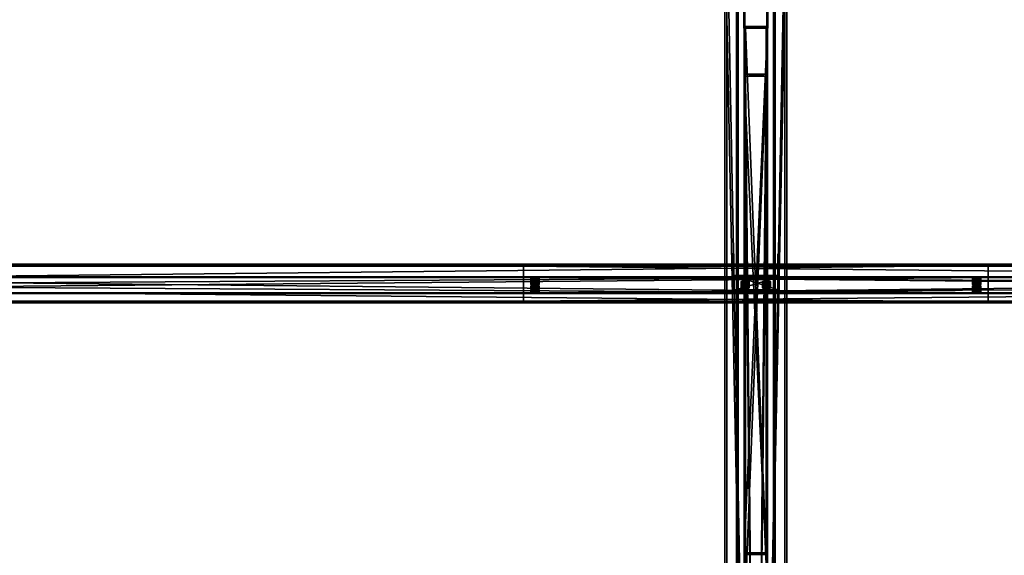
# Model space of a CAD drawing. Header units: millimetres. Extents: x -333 to 67333, y -930 to 39730.
# Tile 348 of 656: x 14800 to 17341, y 6239 to 7622. Entities that reach past the tile are written whole.
import ezdxf

# ---------------------------------------------------------------- set-up
doc = ezdxf.new("R2010")
doc.units = ezdxf.units.MM
for name, color, linetype in [('13', 7, 'Continuous'), ('5', 7, 'Continuous'), ('6', 7, 'Continuous'), ('7', 7, 'Continuous'), ('8', 7, 'Continuous'), ('95', 7, 'Continuous')]:
    doc.layers.add(name, color=color, linetype=linetype)

msp = doc.modelspace()

# ---------------------------------------------------------------- meshes
at = {"layer": '13', "color": 30}
mesh = msp.add_polyface(dxfattribs=at)
corners = [(17300, 6987.1, 4917.4), (17300, 6914.8, 4902), (10500, 6914.8, 4902), (10500, 6987.1, 4917.4), (17300, 6955.9, 4708.4), (10500, 6955.9, 4708.4), (17300, 6895.3, 4695.5), (10500, 6895.3, 4695.5), (17300, 6892.6, 4708.2), (10500, 6892.6, 4708.2), (17300, 6890.6, 4707.8), (10500, 6890.6, 4707.8), (17300, 6893.7, 4693.1), (10500, 6893.7, 4693.1), (17300, 6958.3, 4706.8), (10500, 6958.3, 4706.8), (17300, 6917.1, 4900.5), (10500, 6917.1, 4900.5), (17300, 6985.6, 4915), (10500, 6985.6, 4915), (17300, 6988.3, 4902.3), (10500, 6988.3, 4902.3), (17300, 6990.3, 4902.7), (10500, 6990.3, 4902.7)]
mesh.append_faces([[corners[k] for k in face] for face in [(0, 2, 3, 3), (1, 5, 2, 2), (4, 7, 5, 5), (6, 9, 7, 7), (8, 11, 9, 9), (10, 13, 11, 11), (12, 15, 13, 13), (14, 17, 15, 15), (16, 19, 17, 17), (18, 21, 19, 19), (20, 23, 21, 21), (22, 3, 23, 23), (8, 12, 10, 10), (11, 7, 9, 9)]], dxfattribs={"vtx0": -1, "color": 30})
mesh.append_faces([[corners[k] for k in face] for face in [(12, 6, 14, 14), (14, 1, 16, 16), (16, 0, 18, 18), (3, 19, 23, 23), (19, 2, 17, 17), (17, 2, 15, 15), (15, 5, 13, 13), (13, 7, 11, 11)]], dxfattribs={"vtx0": -1, "vtx1": -1, "color": 30})
mesh.append_faces([[corners[k] for k in face] for face in [(12, 8, 6, 6), (14, 6, 4, 4), (14, 4, 1, 1), (16, 1, 0, 0), (18, 0, 22, 22), (19, 3, 2, 2), (15, 2, 5, 5), (13, 5, 7, 7)]], dxfattribs={"vtx0": -1, "vtx2": -1, "vtx3": -1, "color": 30})
mesh.append_faces([[corners[k] for k in face] for face in [(21, 23, 19, 19)]], dxfattribs={"vtx1": -1, "color": 30})
mesh.append_faces([[corners[k] for k in face] for face in [(0, 1, 2, 2), (1, 4, 5, 5), (4, 6, 7, 7), (6, 8, 9, 9), (8, 10, 11, 11), (10, 12, 13, 13), (12, 14, 15, 15), (14, 16, 17, 17), (16, 18, 19, 19), (18, 20, 21, 21), (20, 22, 23, 23), (22, 0, 3, 3), (22, 20, 18, 18)]], dxfattribs={"vtx2": -1, "vtx3": -1, "color": 30})
mesh = msp.add_polyface(dxfattribs=at)
corners = [(22900, 6987.1, 4917.4), (22900, 6914.8, 4902), (16100, 6914.8, 4902), (16100, 6987.1, 4917.4), (22900, 6955.9, 4708.4), (16100, 6955.9, 4708.4), (22900, 6895.3, 4695.5), (16100, 6895.3, 4695.5), (22900, 6892.6, 4708.2), (16100, 6892.6, 4708.2), (22900, 6890.6, 4707.8), (16100, 6890.6, 4707.8), (22900, 6893.7, 4693.1), (16100, 6893.7, 4693.1), (22900, 6958.3, 4706.8), (16100, 6958.3, 4706.8), (22900, 6917.1, 4900.5), (16100, 6917.1, 4900.5), (22900, 6985.6, 4915), (16100, 6985.6, 4915), (22900, 6988.3, 4902.3), (16100, 6988.3, 4902.3), (22900, 6990.3, 4902.7), (16100, 6990.3, 4902.7)]
mesh.append_faces([[corners[k] for k in face] for face in [(0, 2, 3, 3), (1, 5, 2, 2), (4, 7, 5, 5), (6, 9, 7, 7), (8, 11, 9, 9), (10, 13, 11, 11), (12, 15, 13, 13), (14, 17, 15, 15), (16, 19, 17, 17), (18, 21, 19, 19), (20, 23, 21, 21), (22, 3, 23, 23), (8, 12, 10, 10), (11, 7, 9, 9)]], dxfattribs={"vtx0": -1, "color": 30})
mesh.append_faces([[corners[k] for k in face] for face in [(12, 6, 14, 14), (14, 1, 16, 16), (16, 0, 18, 18), (3, 19, 23, 23), (19, 2, 17, 17), (17, 2, 15, 15), (15, 5, 13, 13), (13, 7, 11, 11)]], dxfattribs={"vtx0": -1, "vtx1": -1, "color": 30})
mesh.append_faces([[corners[k] for k in face] for face in [(12, 8, 6, 6), (14, 6, 4, 4), (14, 4, 1, 1), (16, 1, 0, 0), (18, 0, 22, 22), (19, 3, 2, 2), (15, 2, 5, 5), (13, 5, 7, 7)]], dxfattribs={"vtx0": -1, "vtx2": -1, "vtx3": -1, "color": 30})
mesh.append_faces([[corners[k] for k in face] for face in [(21, 23, 19, 19)]], dxfattribs={"vtx1": -1, "color": 30})
mesh.append_faces([[corners[k] for k in face] for face in [(0, 1, 2, 2), (1, 4, 5, 5), (4, 6, 7, 7), (6, 8, 9, 9), (8, 10, 11, 11), (10, 12, 13, 13), (12, 14, 15, 15), (14, 16, 17, 17), (16, 18, 19, 19), (18, 20, 21, 21), (20, 22, 23, 23), (22, 0, 3, 3), (22, 20, 18, 18)]], dxfattribs={"vtx2": -1, "vtx3": -1, "color": 30})
at = {"layer": '5', "color": 131}
mesh = msp.add_polyface(dxfattribs=at)
corners = [(16746, 185.3, 2984), (16654, 185.3, 2984), (16654, 9385, 2984), (16746, 9385, 2984), (16654, 185.3, 3076), (16654, 9385, 3076), (16746, 185.3, 3076), (16746, 9385, 3076), (16750, 185.3, 2980), (16750, 185.3, 3080), (16750, 9385, 3080), (16750, 9385, 2980), (16650, 185.3, 3080), (16650, 9385, 3080), (16650, 185.3, 2980), (16650, 9385, 2980)]
mesh.append_faces([[corners[k] for k in face] for face in [(0, 2, 3, 3), (1, 5, 2, 2), (4, 7, 5, 5), (6, 3, 7, 7), (8, 10, 11, 11), (9, 13, 10, 10), (12, 15, 13, 13), (14, 11, 15, 15)]], dxfattribs={"vtx0": -1, "color": 131})
mesh.append_faces([[corners[k] for k in face] for face in [(9, 6, 12, 12), (6, 8, 0, 0), (0, 8, 1, 1), (12, 4, 14, 14), (4, 12, 6, 6), (14, 1, 8, 8), (11, 3, 15, 15), (3, 10, 7, 7), (7, 10, 5, 5), (15, 2, 13, 13), (2, 15, 3, 3), (13, 5, 10, 10)]], dxfattribs={"vtx0": -1, "vtx1": -1, "color": 131})
mesh.append_faces([[corners[k] for k in face] for face in [(6, 9, 8, 8), (14, 4, 1, 1), (3, 11, 10, 10), (13, 2, 5, 5)]], dxfattribs={"vtx0": -1, "vtx2": -1, "vtx3": -1, "color": 131})
mesh.append_faces([[corners[k] for k in face] for face in [(0, 1, 2, 2), (1, 4, 5, 5), (4, 6, 7, 7), (6, 0, 3, 3), (8, 9, 10, 10), (9, 12, 13, 13), (12, 14, 15, 15), (14, 8, 11, 11)]], dxfattribs={"vtx2": -1, "vtx3": -1, "color": 131})
at = {"layer": '6', "color": 2}
mesh = msp.add_polyface(dxfattribs=at)
corners = [(16625, 7914.8, 4751.7), (16775, 7914.8, 4751.7), (16775, 175.3, 3106.7), (16625, 175.3, 3106.7), (16775, 7883.6, 4898.4), (16775, 25.3, 3228.1), (16625, 7883.6, 4898.4), (16625, 25.3, 3228.1), (16620, 7915.8, 4746.8), (16620, 7882.6, 4903.3), (16620, 20.3, 3232.2), (16620, 180.3, 3102.6), (16780, 7882.6, 4903.3), (16780, 20.3, 3232.2), (16780, 7915.8, 4746.8), (16780, 180.3, 3102.6)]
mesh.append_faces([[corners[k] for k in face] for face in [(0, 2, 3, 3), (1, 5, 2, 2), (4, 7, 5, 5), (6, 3, 7, 7), (8, 10, 11, 11), (9, 13, 10, 10), (12, 15, 13, 13), (14, 11, 15, 15)]], dxfattribs={"vtx0": -1, "color": 2})
mesh.append_faces([[corners[k] for k in face] for face in [(9, 6, 12, 12), (6, 8, 0, 0), (0, 8, 1, 1), (12, 4, 14, 14), (4, 12, 6, 6), (14, 1, 8, 8), (11, 3, 15, 15), (3, 10, 7, 7), (7, 10, 5, 5), (15, 2, 13, 13), (2, 15, 3, 3), (13, 5, 10, 10)]], dxfattribs={"vtx0": -1, "vtx1": -1, "color": 2})
mesh.append_faces([[corners[k] for k in face] for face in [(6, 9, 8, 8), (14, 4, 1, 1), (3, 11, 10, 10), (13, 2, 5, 5)]], dxfattribs={"vtx0": -1, "vtx2": -1, "vtx3": -1, "color": 2})
mesh.append_faces([[corners[k] for k in face] for face in [(0, 1, 2, 2), (1, 4, 5, 5), (4, 6, 7, 7), (6, 0, 3, 3), (8, 9, 10, 10), (9, 12, 13, 13), (12, 14, 15, 15), (14, 8, 11, 11)]], dxfattribs={"vtx2": -1, "vtx3": -1, "color": 2})
at = {"layer": '7', "color": 6}
mesh = msp.add_polyface(dxfattribs=at)
corners = [(16640, 6921.9, 4878), (16760, 6921.9, 4878), (16760, 6958.3, 4706.8), (16640, 6958.3, 4706.8), (16760, 6980.6, 4890.5), (16760, 7017, 4719.3), (16757, 6980.6, 4890.5), (16757, 7017, 4719.3), (16757, 6924.8, 4878.6), (16757, 6961.2, 4707.4), (16643, 6924.8, 4878.6), (16643, 6961.2, 4707.4), (16643, 6980.6, 4890.5), (16643, 7017, 4719.3), (16640, 6980.6, 4890.5), (16640, 7017, 4719.3)]
mesh.append_faces([[corners[k] for k in face] for face in [(0, 2, 3, 3), (1, 5, 2, 2), (4, 7, 5, 5), (6, 9, 7, 7), (8, 11, 9, 9), (10, 13, 11, 11), (12, 15, 13, 13), (14, 3, 15, 15), (12, 0, 14, 14), (7, 2, 5, 5)]], dxfattribs={"vtx0": -1, "color": 6})
mesh.append_faces([[corners[k] for k in face] for face in [(1, 8, 4, 4), (8, 0, 10, 10), (10, 0, 12, 12), (3, 11, 15, 15), (11, 2, 9, 9), (9, 2, 7, 7)]], dxfattribs={"vtx0": -1, "vtx1": -1, "color": 6})
mesh.append_faces([[corners[k] for k in face] for face in [(8, 1, 0, 0), (11, 3, 2, 2)]], dxfattribs={"vtx0": -1, "vtx2": -1, "vtx3": -1, "color": 6})
mesh.append_faces([[corners[k] for k in face] for face in [(6, 4, 8, 8), (13, 15, 11, 11)]], dxfattribs={"vtx1": -1, "color": 6})
mesh.append_faces([[corners[k] for k in face] for face in [(0, 1, 2, 2), (1, 4, 5, 5), (4, 6, 7, 7), (6, 8, 9, 9), (8, 10, 11, 11), (10, 12, 13, 13), (12, 14, 15, 15), (14, 0, 3, 3)]], dxfattribs={"vtx2": -1, "vtx3": -1, "color": 6})
at = {"layer": '8', "color": 253}
mesh = msp.add_polyface(dxfattribs=at)
corners = [(16673, 7599.8, 4679.6), (16727, 7599.8, 4679.6), (16727, 6241.3, 3080), (16673, 6241.3, 3080), (16727, 7481.3, 4654.4), (16727, 6144.2, 3080), (16673, 7481.3, 4654.4), (16673, 6144.2, 3080), (16670, 7604.6, 4680.6), (16670, 7476.5, 4653.4), (16670, 6140.3, 3080), (16670, 6245.2, 3080), (16730, 7476.5, 4653.4), (16730, 6140.3, 3080), (16730, 7604.6, 4680.6), (16730, 6245.2, 3080)]
mesh.append_faces([[corners[k] for k in face] for face in [(0, 2, 3, 3), (1, 5, 2, 2), (4, 7, 5, 5), (6, 3, 7, 7), (8, 10, 11, 11), (9, 13, 10, 10), (12, 15, 13, 13), (14, 11, 15, 15)]], dxfattribs={"vtx0": -1, "color": 253})
mesh.append_faces([[corners[k] for k in face] for face in [(9, 6, 12, 12), (6, 8, 0, 0), (0, 8, 1, 1), (12, 4, 14, 14), (4, 12, 6, 6), (14, 1, 8, 8), (11, 3, 15, 15), (3, 10, 7, 7), (7, 10, 5, 5), (15, 2, 13, 13), (2, 15, 3, 3), (13, 5, 10, 10)]], dxfattribs={"vtx0": -1, "vtx1": -1, "color": 253})
mesh.append_faces([[corners[k] for k in face] for face in [(6, 9, 8, 8), (14, 4, 1, 1), (3, 11, 10, 10), (13, 2, 5, 5)]], dxfattribs={"vtx0": -1, "vtx2": -1, "vtx3": -1, "color": 253})
mesh.append_faces([[corners[k] for k in face] for face in [(0, 1, 2, 2), (1, 4, 5, 5), (4, 6, 7, 7), (6, 0, 3, 3), (8, 9, 10, 10), (9, 12, 13, 13), (12, 14, 15, 15), (14, 8, 11, 11)]], dxfattribs={"vtx2": -1, "vtx3": -1, "color": 253})
at = {"layer": '95', "color": 20}
mesh = msp.add_polyface(dxfattribs=at)
corners = [(16124, 6925.1, 4853.1), (16124.8, 6925.8, 4850.2), (16124.8, 6927.7, 4850.6), (16124, 6927.1, 4853.5), (16127, 6926.2, 4848), (16127, 6928.2, 4848.5), (16130, 6926.4, 4847.3), (16130, 6928.4, 4847.7), (16133, 6926.2, 4848), (16133, 6928.2, 4848.5), (16135.2, 6925.8, 4850.2), (16135.2, 6927.7, 4850.6), (16136, 6925.1, 4853.1), (16136, 6927.1, 4853.5), (16135.2, 6924.5, 4856.1), (16135.2, 6926.5, 4856.5), (16133, 6924.1, 4858.2), (16133, 6926, 4858.6), (16130, 6923.9, 4859), (16130, 6925.9, 4859.4), (16127, 6924.1, 4858.2), (16127, 6926, 4858.6), (16124.8, 6924.5, 4856.1), (16124.8, 6926.5, 4856.5), (16119.6, 6927.1, 4853.5), (16124.8, 6929, 4844.7), (16124.8, 6936.3, 4846.3), (16119.6, 6934.4, 4855.1), (16135.2, 6929, 4844.7), (16135.2, 6936.3, 4846.3), (16140.4, 6927.1, 4853.5), (16140.4, 6934.4, 4855.1), (16135.2, 6925.2, 4862.3), (16135.2, 6932.6, 4863.9), (16124.8, 6925.2, 4862.3), (16124.8, 6932.6, 4863.9), (16119.6, 6917.8, 4851.6), (16124.8, 6919.7, 4842.8), (16124.8, 6927, 4844.3), (16119.6, 6925.1, 4853.1), (16135.2, 6919.7, 4842.8), (16135.2, 6927, 4844.3), (16140.4, 6917.8, 4851.6), (16140.4, 6925.1, 4853.1), (16135.2, 6915.9, 4860.4), (16135.2, 6923.3, 4861.9), (16124.8, 6915.9, 4860.4), (16124.8, 6923.3, 4861.9), (16124, 6945.9, 4755.3), (16124.8, 6946.6, 4752.4), (16124.8, 6948.5, 4752.8), (16124, 6947.9, 4755.7), (16127, 6947, 4750.2), (16127, 6949, 4750.6), (16130, 6947.2, 4749.4), (16130, 6949.1, 4749.9), (16133, 6947, 4750.2), (16133, 6949, 4750.6), (16135.2, 6946.6, 4752.4), (16135.2, 6948.5, 4752.8), (16136, 6945.9, 4755.3), (16136, 6947.9, 4755.7), (16135.2, 6945.3, 4758.2), (16135.2, 6947.3, 4758.7), (16133, 6944.9, 4760.4), (16133, 6946.8, 4760.8), (16130, 6944.7, 4761.2), (16130, 6946.6, 4761.6), (16127, 6944.9, 4760.4), (16127, 6946.8, 4760.8), (16124.8, 6945.3, 4758.2), (16124.8, 6947.3, 4758.7), (16119.6, 6947.9, 4755.7), (16124.8, 6949.8, 4746.9), (16124.8, 6957.1, 4748.5), (16119.6, 6955.2, 4757.3), (16135.2, 6949.8, 4746.9), (16135.2, 6957.1, 4748.5), (16140.4, 6947.9, 4755.7), (16140.4, 6955.2, 4757.3), (16135.2, 6946, 4764.5), (16135.2, 6953.4, 4766.1), (16124.8, 6946, 4764.5), (16124.8, 6953.4, 4766.1), (16119.6, 6938.6, 4753.8), (16124.8, 6940.5, 4744.9), (16124.8, 6947.8, 4746.5), (16119.6, 6945.9, 4755.3), (16135.2, 6940.5, 4744.9), (16135.2, 6947.8, 4746.5), (16140.4, 6938.6, 4753.8), (16140.4, 6945.9, 4755.3), (16135.2, 6936.7, 4762.6), (16135.2, 6944.1, 4764.1), (16124.8, 6936.7, 4762.6), (16124.8, 6944.1, 4764.1)]
mesh.append_faces([[corners[k] for k in face] for face in [(0, 2, 3, 3), (1, 5, 2, 2), (4, 7, 5, 5), (6, 9, 7, 7), (8, 11, 9, 9), (10, 13, 11, 11), (12, 15, 13, 13), (14, 17, 15, 15), (16, 19, 17, 17), (18, 21, 19, 19), (20, 23, 21, 21), (22, 3, 23, 23), (6, 10, 8, 8), (18, 22, 20, 20), (23, 19, 21, 21), (11, 7, 9, 9), (24, 26, 27, 27), (25, 29, 26, 26), (28, 31, 29, 29), (30, 33, 31, 31), (32, 35, 33, 33), (34, 27, 35, 35), (25, 30, 28, 28), (32, 24, 34, 34), (27, 33, 35, 35), (31, 26, 29, 29), (36, 38, 39, 39), (37, 41, 38, 38), (40, 43, 41, 41), (42, 45, 43, 43), (44, 47, 45, 45), (46, 39, 47, 47), (37, 42, 40, 40), (44, 36, 46, 46), (39, 45, 47, 47), (43, 38, 41, 41), (48, 50, 51, 51), (49, 53, 50, 50), (52, 55, 53, 53), (54, 57, 55, 55), (56, 59, 57, 57), (58, 61, 59, 59), (60, 63, 61, 61), (62, 65, 63, 63), (64, 67, 65, 65), (66, 69, 67, 67), (68, 71, 69, 69), (70, 51, 71, 71), (54, 58, 56, 56), (66, 70, 68, 68), (71, 67, 69, 69), (57, 53, 55, 55), (72, 74, 75, 75), (73, 77, 74, 74), (76, 79, 77, 77), (78, 81, 79, 79), (80, 83, 81, 81), (82, 75, 83, 83), (73, 78, 76, 76), (80, 72, 82, 82), (75, 81, 83, 83), (79, 74, 77, 77), (84, 86, 87, 87), (85, 89, 86, 86), (88, 91, 89, 89), (90, 93, 91, 91), (92, 95, 93, 93), (94, 87, 95, 95), (85, 90, 88, 88), (92, 84, 94, 94), (87, 93, 95, 95), (91, 86, 89, 89)]], dxfattribs={"vtx0": -1, "color": 20})
mesh.append_faces([[corners[k] for k in face] for face in [(10, 4, 12, 12), (12, 1, 14, 14), (14, 0, 16, 16), (16, 22, 18, 18), (19, 23, 17, 17), (17, 3, 15, 15), (15, 2, 13, 13), (13, 5, 11, 11), (30, 24, 32, 32), (33, 26, 31, 31), (42, 36, 44, 44), (45, 38, 43, 43), (58, 52, 60, 60), (60, 49, 62, 62), (62, 48, 64, 64), (64, 70, 66, 66), (67, 71, 65, 65), (65, 51, 63, 63), (63, 50, 61, 61), (61, 53, 59, 59), (59, 53, 57, 57), (78, 72, 80, 80), (81, 74, 79, 79), (90, 84, 92, 92), (93, 86, 91, 91)]], dxfattribs={"vtx0": -1, "vtx1": -1, "color": 20})
mesh.append_faces([[corners[k] for k in face] for face in [(10, 6, 4, 4), (12, 4, 1, 1), (14, 1, 0, 0), (16, 0, 22, 22), (17, 23, 3, 3), (15, 3, 2, 2), (13, 2, 5, 5), (11, 5, 7, 7), (30, 25, 24, 24), (33, 27, 26, 26), (42, 37, 36, 36), (45, 39, 38, 38), (58, 54, 52, 52), (60, 52, 49, 49), (62, 49, 48, 48), (64, 48, 70, 70), (65, 71, 51, 51), (63, 51, 50, 50), (61, 50, 53, 53), (78, 73, 72, 72), (81, 75, 74, 74), (90, 85, 84, 84), (93, 87, 86, 86)]], dxfattribs={"vtx0": -1, "vtx2": -1, "vtx3": -1, "color": 20})
mesh.append_faces([[corners[k] for k in face] for face in [(0, 1, 2, 2), (1, 4, 5, 5), (4, 6, 7, 7), (6, 8, 9, 9), (8, 10, 11, 11), (10, 12, 13, 13), (12, 14, 15, 15), (14, 16, 17, 17), (16, 18, 19, 19), (18, 20, 21, 21), (20, 22, 23, 23), (22, 0, 3, 3), (24, 25, 26, 26), (25, 28, 29, 29), (28, 30, 31, 31), (30, 32, 33, 33), (32, 34, 35, 35), (34, 24, 27, 27), (36, 37, 38, 38), (37, 40, 41, 41), (40, 42, 43, 43), (42, 44, 45, 45), (44, 46, 47, 47), (46, 36, 39, 39), (48, 49, 50, 50), (49, 52, 53, 53), (52, 54, 55, 55), (54, 56, 57, 57), (56, 58, 59, 59), (58, 60, 61, 61), (60, 62, 63, 63), (62, 64, 65, 65), (64, 66, 67, 67), (66, 68, 69, 69), (68, 70, 71, 71), (70, 48, 51, 51), (72, 73, 74, 74), (73, 76, 77, 77), (76, 78, 79, 79), (78, 80, 81, 81), (80, 82, 83, 83), (82, 72, 75, 75), (84, 85, 86, 86), (85, 88, 89, 89), (88, 90, 91, 91), (90, 92, 93, 93), (92, 94, 95, 95), (94, 84, 87, 87)]], dxfattribs={"vtx2": -1, "vtx3": -1, "color": 20})
mesh = msp.add_polyface(dxfattribs=at)
corners = [(16666.5, 6945.9, 4755.3), (16667.3, 6951.5, 4753.4), (16666.5, 6950.8, 4756.4), (16667.3, 6946.6, 4752.4), (16669.5, 6947, 4750.2), (16669.5, 6951.9, 4751.3), (16672.5, 6947.2, 4749.4), (16672.5, 6952.1, 4750.5), (16675.5, 6947, 4750.2), (16675.5, 6951.9, 4751.3), (16677.7, 6946.6, 4752.4), (16677.7, 6951.5, 4753.4), (16678.5, 6950.8, 4756.4), (16678.5, 6945.9, 4755.3), (16677.7, 6950.2, 4759.3), (16667.3, 6945.3, 4758.2), (16667.3, 6950.2, 4759.3), (16669.5, 6949.8, 4761.4), (16675.5, 6949.8, 4761.4), (16672.5, 6949.6, 4762.2), (16662.1, 6950.8, 4756.4), (16667.3, 6952.7, 4747.5), (16667.3, 6960, 4749.1), (16662.1, 6958.2, 4757.9), (16677.7, 6952.7, 4747.5), (16677.7, 6960, 4749.1), (16682.9, 6950.8, 4756.4), (16682.9, 6958.2, 4757.9), (16677.7, 6949, 4765.2), (16677.7, 6956.3, 4766.7), (16667.3, 6949, 4765.2), (16667.3, 6956.3, 4766.7)]
mesh.append_faces([[corners[k] for k in face] for face in [(0, 1, 2, 2), (3, 5, 1, 1), (4, 7, 5, 5), (6, 9, 7, 7), (8, 11, 9, 9), (10, 12, 11, 11), (13, 14, 12, 12), (15, 2, 16, 16), (17, 18, 19, 19), (9, 5, 7, 7), (20, 22, 23, 23), (21, 25, 22, 22), (24, 27, 25, 25), (26, 29, 27, 27), (28, 31, 29, 29), (30, 23, 31, 31), (21, 26, 24, 24), (28, 20, 30, 30), (23, 29, 31, 31), (27, 22, 25, 25)]], dxfattribs={"vtx0": -1, "color": 20})
mesh.append_faces([[corners[k] for k in face] for face in [(18, 16, 14, 14), (14, 2, 12, 12), (12, 1, 11, 11), (11, 5, 9, 9), (26, 20, 28, 28), (29, 23, 27, 27)]], dxfattribs={"vtx0": -1, "vtx1": -1, "color": 20})
mesh.append_faces([[corners[k] for k in face] for face in [(18, 17, 16, 16), (14, 16, 2, 2), (12, 2, 1, 1), (11, 1, 5, 5), (26, 21, 20, 20), (27, 23, 22, 22)]], dxfattribs={"vtx0": -1, "vtx2": -1, "vtx3": -1, "color": 20})
mesh.append_faces([[corners[k] for k in face] for face in [(3, 4, 5, 5), (4, 6, 7, 7), (6, 8, 9, 9), (8, 10, 11, 11), (20, 21, 22, 22), (21, 24, 25, 25), (24, 26, 27, 27), (26, 28, 29, 29), (28, 30, 31, 31), (30, 20, 23, 23)]], dxfattribs={"vtx2": -1, "vtx3": -1, "color": 20})
mesh = msp.add_polyface(dxfattribs=at)
corners = [(16682.9, 6937.4, 4855.7), (16662.1, 6937.4, 4855.7), (16667.3, 6939.2, 4846.9), (16677.7, 6939.2, 4846.9), (16666.5, 6945.9, 4755.3), (16667.3, 6946.6, 4752.4), (16667.3, 6951.5, 4753.4), (16677.7, 6946.6, 4752.4), (16678.5, 6945.9, 4755.3), (16678.5, 6950.8, 4756.4), (16677.7, 6945.3, 4758.2), (16677.7, 6950.2, 4759.3), (16675.5, 6944.9, 4760.4), (16675.5, 6949.8, 4761.4), (16672.5, 6944.7, 4761.2), (16672.5, 6949.6, 4762.2), (16669.5, 6944.9, 4760.4), (16669.5, 6949.8, 4761.4), (16667.3, 6945.3, 4758.2), (16667.3, 6950.2, 4759.3), (16666.5, 6950.8, 4756.4), (16669.5, 6947, 4750.2), (16675.5, 6947, 4750.2), (16672.5, 6947.2, 4749.4), (16662.1, 6938.6, 4753.8), (16667.3, 6940.5, 4744.9), (16667.3, 6947.8, 4746.5), (16662.1, 6945.9, 4755.3), (16677.7, 6940.5, 4744.9), (16677.7, 6947.8, 4746.5), (16682.9, 6938.6, 4753.8), (16682.9, 6945.9, 4755.3), (16677.7, 6936.7, 4762.6), (16677.7, 6944.1, 4764.1), (16667.3, 6936.7, 4762.6), (16667.3, 6944.1, 4764.1)]
mesh.append_faces([[corners[k] for k in face] for face in [(0, 2, 3, 3), (10, 13, 11, 11), (12, 15, 13, 13), (14, 17, 15, 15), (16, 19, 17, 17), (21, 22, 23, 23), (12, 16, 14, 14), (24, 26, 27, 27), (25, 29, 26, 26), (28, 31, 29, 29), (30, 33, 31, 31), (32, 35, 33, 33), (34, 27, 35, 35), (25, 30, 28, 28), (27, 33, 35, 35), (31, 26, 29, 29)]], dxfattribs={"vtx0": -1, "color": 20})
mesh.append_faces([[corners[k] for k in face] for face in [(22, 21, 7, 7), (7, 5, 8, 8), (8, 4, 10, 10), (10, 18, 12, 12), (33, 27, 31, 31)]], dxfattribs={"vtx0": -1, "vtx1": -1, "color": 20})
mesh.append_faces([[corners[k] for k in face] for face in [(0, 1, 2, 2), (7, 21, 5, 5), (8, 5, 4, 4), (10, 4, 18, 18), (12, 18, 16, 16), (30, 25, 24, 24), (31, 27, 26, 26)]], dxfattribs={"vtx0": -1, "vtx2": -1, "vtx3": -1, "color": 20})
mesh.append_faces([[corners[k] for k in face] for face in [(4, 5, 6, 6), (7, 8, 9, 9), (8, 10, 11, 11), (10, 12, 13, 13), (12, 14, 15, 15), (14, 16, 17, 17), (16, 18, 19, 19), (18, 4, 20, 20), (24, 25, 26, 26), (25, 28, 29, 29), (28, 30, 31, 31), (30, 32, 33, 33), (32, 34, 35, 35), (34, 24, 27, 27)]], dxfattribs={"vtx2": -1, "vtx3": -1, "color": 20})
mesh = msp.add_polyface(dxfattribs=at)
corners = [(16666.5, 6925.1, 4853.1), (16667.3, 6930.7, 4851.2), (16666.5, 6930, 4854.2), (16667.3, 6925.8, 4850.2), (16669.5, 6926.2, 4848), (16669.5, 6931.1, 4849.1), (16672.5, 6926.4, 4847.3), (16672.5, 6931.3, 4848.3), (16675.5, 6926.2, 4848), (16675.5, 6931.1, 4849.1), (16677.7, 6925.8, 4850.2), (16677.7, 6930.7, 4851.2), (16678.5, 6930, 4854.2), (16678.5, 6925.1, 4853.1), (16677.7, 6929.4, 4857.1), (16667.3, 6924.5, 4856.1), (16667.3, 6929.4, 4857.1), (16669.5, 6929, 4859.2), (16675.5, 6929, 4859.2), (16672.5, 6928.8, 4860), (16662.1, 6930, 4854.2), (16667.3, 6931.9, 4845.4), (16667.3, 6939.2, 4846.9), (16662.1, 6937.4, 4855.7), (16677.7, 6931.9, 4845.4), (16677.7, 6939.2, 4846.9), (16682.9, 6930, 4854.2), (16682.9, 6937.4, 4855.7), (16677.7, 6928.2, 4863), (16677.7, 6935.5, 4864.5), (16667.3, 6928.2, 4863), (16667.3, 6935.5, 4864.5), (16682.9, 6938.6, 4753.8), (16662.1, 6938.6, 4753.8), (16677.7, 6936.7, 4762.6), (16667.3, 6936.7, 4762.6)]
mesh.append_faces([[corners[k] for k in face] for face in [(0, 1, 2, 2), (3, 5, 1, 1), (4, 7, 5, 5), (6, 9, 7, 7), (8, 11, 9, 9), (10, 12, 11, 11), (13, 14, 12, 12), (15, 2, 16, 16), (17, 18, 19, 19), (9, 5, 7, 7), (20, 22, 23, 23), (21, 25, 22, 22), (24, 27, 25, 25), (26, 29, 27, 27), (28, 31, 29, 29), (30, 23, 31, 31), (21, 26, 24, 24), (28, 20, 30, 30), (23, 29, 31, 31), (34, 33, 35, 35)]], dxfattribs={"vtx0": -1, "color": 20})
mesh.append_faces([[corners[k] for k in face] for face in [(18, 16, 14, 14), (14, 2, 12, 12), (12, 1, 11, 11), (11, 5, 9, 9), (26, 20, 28, 28), (29, 23, 27, 27), (32, 33, 34, 34)]], dxfattribs={"vtx0": -1, "vtx1": -1, "color": 20})
mesh.append_faces([[corners[k] for k in face] for face in [(18, 17, 16, 16), (14, 16, 2, 2), (12, 2, 1, 1), (11, 1, 5, 5), (26, 21, 20, 20)]], dxfattribs={"vtx0": -1, "vtx2": -1, "vtx3": -1, "color": 20})
mesh.append_faces([[corners[k] for k in face] for face in [(3, 4, 5, 5), (4, 6, 7, 7), (6, 8, 9, 9), (8, 10, 11, 11), (20, 21, 22, 22), (21, 24, 25, 25), (24, 26, 27, 27), (26, 28, 29, 29), (28, 30, 31, 31), (30, 20, 23, 23)]], dxfattribs={"vtx2": -1, "vtx3": -1, "color": 20})
mesh = msp.add_polyface(dxfattribs=at)
corners = [(16721.5, 6945.9, 4755.3), (16722.3, 6951.5, 4753.4), (16721.5, 6950.8, 4756.4), (16722.3, 6946.6, 4752.4), (16724.5, 6947, 4750.2), (16724.5, 6951.9, 4751.3), (16727.5, 6947.2, 4749.4), (16727.5, 6952.1, 4750.5), (16730.5, 6947, 4750.2), (16730.5, 6951.9, 4751.3), (16732.7, 6946.6, 4752.4), (16732.7, 6951.5, 4753.4), (16733.5, 6950.8, 4756.4), (16733.5, 6945.9, 4755.3), (16732.7, 6950.2, 4759.3), (16722.3, 6945.3, 4758.2), (16722.3, 6950.2, 4759.3), (16724.5, 6949.8, 4761.4), (16730.5, 6949.8, 4761.4), (16727.5, 6949.6, 4762.2), (16717.1, 6950.8, 4756.4), (16722.3, 6952.7, 4747.5), (16722.3, 6960, 4749.1), (16717.1, 6958.2, 4757.9), (16732.7, 6952.7, 4747.5), (16732.7, 6960, 4749.1), (16737.9, 6950.8, 4756.4), (16737.9, 6958.2, 4757.9), (16732.7, 6949, 4765.2), (16732.7, 6956.3, 4766.7), (16722.3, 6949, 4765.2), (16722.3, 6956.3, 4766.7)]
mesh.append_faces([[corners[k] for k in face] for face in [(0, 1, 2, 2), (3, 5, 1, 1), (4, 7, 5, 5), (6, 9, 7, 7), (8, 11, 9, 9), (10, 12, 11, 11), (13, 14, 12, 12), (15, 2, 16, 16), (17, 18, 19, 19), (9, 5, 7, 7), (20, 22, 23, 23), (21, 25, 22, 22), (24, 27, 25, 25), (26, 29, 27, 27), (28, 31, 29, 29), (30, 23, 31, 31), (21, 26, 24, 24), (28, 20, 30, 30), (23, 29, 31, 31), (27, 22, 25, 25)]], dxfattribs={"vtx0": -1, "color": 20})
mesh.append_faces([[corners[k] for k in face] for face in [(18, 16, 14, 14), (14, 2, 12, 12), (12, 1, 11, 11), (11, 5, 9, 9), (26, 20, 28, 28), (29, 23, 27, 27)]], dxfattribs={"vtx0": -1, "vtx1": -1, "color": 20})
mesh.append_faces([[corners[k] for k in face] for face in [(18, 17, 16, 16), (14, 16, 2, 2), (12, 2, 1, 1), (11, 1, 5, 5), (26, 21, 20, 20), (27, 23, 22, 22)]], dxfattribs={"vtx0": -1, "vtx2": -1, "vtx3": -1, "color": 20})
mesh.append_faces([[corners[k] for k in face] for face in [(3, 4, 5, 5), (4, 6, 7, 7), (6, 8, 9, 9), (8, 10, 11, 11), (20, 21, 22, 22), (21, 24, 25, 25), (24, 26, 27, 27), (26, 28, 29, 29), (28, 30, 31, 31), (30, 20, 23, 23)]], dxfattribs={"vtx2": -1, "vtx3": -1, "color": 20})
mesh = msp.add_polyface(dxfattribs=at)
corners = [(16737.9, 6937.4, 4855.7), (16717.1, 6937.4, 4855.7), (16722.3, 6939.2, 4846.9), (16732.7, 6939.2, 4846.9), (16721.5, 6945.9, 4755.3), (16722.3, 6946.6, 4752.4), (16722.3, 6951.5, 4753.4), (16732.7, 6946.6, 4752.4), (16733.5, 6945.9, 4755.3), (16733.5, 6950.8, 4756.4), (16732.7, 6945.3, 4758.2), (16732.7, 6950.2, 4759.3), (16730.5, 6944.9, 4760.4), (16730.5, 6949.8, 4761.4), (16727.5, 6944.7, 4761.2), (16727.5, 6949.6, 4762.2), (16724.5, 6944.9, 4760.4), (16724.5, 6949.8, 4761.4), (16722.3, 6945.3, 4758.2), (16722.3, 6950.2, 4759.3), (16721.5, 6950.8, 4756.4), (16724.5, 6947, 4750.2), (16730.5, 6947, 4750.2), (16727.5, 6947.2, 4749.4), (16717.1, 6938.6, 4753.8), (16722.3, 6940.5, 4744.9), (16722.3, 6947.8, 4746.5), (16717.1, 6945.9, 4755.3), (16732.7, 6940.5, 4744.9), (16732.7, 6947.8, 4746.5), (16737.9, 6938.6, 4753.8), (16737.9, 6945.9, 4755.3), (16732.7, 6936.7, 4762.6), (16732.7, 6944.1, 4764.1), (16722.3, 6936.7, 4762.6), (16722.3, 6944.1, 4764.1)]
mesh.append_faces([[corners[k] for k in face] for face in [(0, 2, 3, 3), (10, 13, 11, 11), (12, 15, 13, 13), (14, 17, 15, 15), (16, 19, 17, 17), (21, 22, 23, 23), (12, 16, 14, 14), (24, 26, 27, 27), (25, 29, 26, 26), (28, 31, 29, 29), (30, 33, 31, 31), (32, 35, 33, 33), (34, 27, 35, 35), (25, 30, 28, 28), (27, 33, 35, 35), (31, 26, 29, 29)]], dxfattribs={"vtx0": -1, "color": 20})
mesh.append_faces([[corners[k] for k in face] for face in [(22, 21, 7, 7), (7, 5, 8, 8), (8, 4, 10, 10), (10, 18, 12, 12), (33, 27, 31, 31)]], dxfattribs={"vtx0": -1, "vtx1": -1, "color": 20})
mesh.append_faces([[corners[k] for k in face] for face in [(0, 1, 2, 2), (7, 21, 5, 5), (8, 5, 4, 4), (10, 4, 18, 18), (12, 18, 16, 16), (30, 25, 24, 24), (31, 27, 26, 26)]], dxfattribs={"vtx0": -1, "vtx2": -1, "vtx3": -1, "color": 20})
mesh.append_faces([[corners[k] for k in face] for face in [(4, 5, 6, 6), (7, 8, 9, 9), (8, 10, 11, 11), (10, 12, 13, 13), (12, 14, 15, 15), (14, 16, 17, 17), (16, 18, 19, 19), (18, 4, 20, 20), (24, 25, 26, 26), (25, 28, 29, 29), (28, 30, 31, 31), (30, 32, 33, 33), (32, 34, 35, 35), (34, 24, 27, 27)]], dxfattribs={"vtx2": -1, "vtx3": -1, "color": 20})
mesh = msp.add_polyface(dxfattribs=at)
corners = [(16721.5, 6925.1, 4853.1), (16722.3, 6930.7, 4851.2), (16721.5, 6930, 4854.2), (16722.3, 6925.8, 4850.2), (16724.5, 6926.2, 4848), (16724.5, 6931.1, 4849.1), (16727.5, 6926.4, 4847.3), (16727.5, 6931.3, 4848.3), (16730.5, 6926.2, 4848), (16730.5, 6931.1, 4849.1), (16732.7, 6925.8, 4850.2), (16732.7, 6930.7, 4851.2), (16733.5, 6930, 4854.2), (16733.5, 6925.1, 4853.1), (16732.7, 6929.4, 4857.1), (16722.3, 6924.5, 4856.1), (16722.3, 6929.4, 4857.1), (16724.5, 6929, 4859.2), (16730.5, 6929, 4859.2), (16727.5, 6928.8, 4860), (16717.1, 6930, 4854.2), (16722.3, 6931.9, 4845.4), (16722.3, 6939.2, 4846.9), (16717.1, 6937.4, 4855.7), (16732.7, 6931.9, 4845.4), (16732.7, 6939.2, 4846.9), (16737.9, 6930, 4854.2), (16737.9, 6937.4, 4855.7), (16732.7, 6928.2, 4863), (16732.7, 6935.5, 4864.5), (16722.3, 6928.2, 4863), (16722.3, 6935.5, 4864.5), (16737.9, 6938.6, 4753.8), (16717.1, 6938.6, 4753.8), (16732.7, 6936.7, 4762.6), (16722.3, 6936.7, 4762.6)]
mesh.append_faces([[corners[k] for k in face] for face in [(0, 1, 2, 2), (3, 5, 1, 1), (4, 7, 5, 5), (6, 9, 7, 7), (8, 11, 9, 9), (10, 12, 11, 11), (13, 14, 12, 12), (15, 2, 16, 16), (17, 18, 19, 19), (9, 5, 7, 7), (20, 22, 23, 23), (21, 25, 22, 22), (24, 27, 25, 25), (26, 29, 27, 27), (28, 31, 29, 29), (30, 23, 31, 31), (21, 26, 24, 24), (28, 20, 30, 30), (23, 29, 31, 31), (34, 33, 35, 35)]], dxfattribs={"vtx0": -1, "color": 20})
mesh.append_faces([[corners[k] for k in face] for face in [(18, 16, 14, 14), (14, 2, 12, 12), (12, 1, 11, 11), (11, 5, 9, 9), (26, 20, 28, 28), (29, 23, 27, 27), (32, 33, 34, 34)]], dxfattribs={"vtx0": -1, "vtx1": -1, "color": 20})
mesh.append_faces([[corners[k] for k in face] for face in [(18, 17, 16, 16), (14, 16, 2, 2), (12, 2, 1, 1), (11, 1, 5, 5), (26, 21, 20, 20)]], dxfattribs={"vtx0": -1, "vtx2": -1, "vtx3": -1, "color": 20})
mesh.append_faces([[corners[k] for k in face] for face in [(3, 4, 5, 5), (4, 6, 7, 7), (6, 8, 9, 9), (8, 10, 11, 11), (20, 21, 22, 22), (21, 24, 25, 25), (24, 26, 27, 27), (26, 28, 29, 29), (28, 30, 31, 31), (30, 20, 23, 23)]], dxfattribs={"vtx2": -1, "vtx3": -1, "color": 20})
mesh = msp.add_polyface(dxfattribs=at)
corners = [(17264, 6925.1, 4853.1), (17264.8, 6925.8, 4850.2), (17264.8, 6927.7, 4850.6), (17264, 6927.1, 4853.5), (17267, 6926.2, 4848), (17267, 6928.2, 4848.5), (17270, 6926.4, 4847.3), (17270, 6928.4, 4847.7), (17273, 6926.2, 4848), (17273, 6928.2, 4848.5), (17275.2, 6925.8, 4850.2), (17275.2, 6927.7, 4850.6), (17276, 6925.1, 4853.1), (17276, 6927.1, 4853.5), (17275.2, 6924.5, 4856.1), (17275.2, 6926.5, 4856.5), (17273, 6924.1, 4858.2), (17273, 6926, 4858.6), (17270, 6923.9, 4859), (17270, 6925.9, 4859.4), (17267, 6924.1, 4858.2), (17267, 6926, 4858.6), (17264.8, 6924.5, 4856.1), (17264.8, 6926.5, 4856.5), (17259.6, 6927.1, 4853.5), (17264.8, 6929, 4844.7), (17264.8, 6936.3, 4846.3), (17259.6, 6934.4, 4855.1), (17275.2, 6929, 4844.7), (17275.2, 6936.3, 4846.3), (17280.4, 6927.1, 4853.5), (17280.4, 6934.4, 4855.1), (17275.2, 6925.2, 4862.3), (17275.2, 6932.6, 4863.9), (17264.8, 6925.2, 4862.3), (17264.8, 6932.6, 4863.9), (17259.6, 6917.8, 4851.6), (17264.8, 6919.7, 4842.8), (17264.8, 6927, 4844.3), (17259.6, 6925.1, 4853.1), (17275.2, 6919.7, 4842.8), (17275.2, 6927, 4844.3), (17280.4, 6917.8, 4851.6), (17280.4, 6925.1, 4853.1), (17275.2, 6915.9, 4860.4), (17275.2, 6923.3, 4861.9), (17264.8, 6915.9, 4860.4), (17264.8, 6923.3, 4861.9), (17264, 6945.9, 4755.3), (17264.8, 6946.6, 4752.4), (17264.8, 6948.5, 4752.8), (17264, 6947.9, 4755.7), (17267, 6947, 4750.2), (17267, 6949, 4750.6), (17270, 6947.2, 4749.4), (17270, 6949.1, 4749.9), (17273, 6947, 4750.2), (17273, 6949, 4750.6), (17275.2, 6946.6, 4752.4), (17275.2, 6948.5, 4752.8), (17276, 6945.9, 4755.3), (17276, 6947.9, 4755.7), (17275.2, 6945.3, 4758.2), (17275.2, 6947.3, 4758.7), (17273, 6944.9, 4760.4), (17273, 6946.8, 4760.8), (17270, 6944.7, 4761.2), (17270, 6946.6, 4761.6), (17267, 6944.9, 4760.4), (17267, 6946.8, 4760.8), (17264.8, 6945.3, 4758.2), (17264.8, 6947.3, 4758.7), (17259.6, 6947.9, 4755.7), (17264.8, 6949.8, 4746.9), (17264.8, 6957.1, 4748.5), (17259.6, 6955.2, 4757.3), (17275.2, 6949.8, 4746.9), (17275.2, 6957.1, 4748.5), (17280.4, 6947.9, 4755.7), (17280.4, 6955.2, 4757.3), (17275.2, 6946, 4764.5), (17275.2, 6953.4, 4766.1), (17264.8, 6946, 4764.5), (17264.8, 6953.4, 4766.1), (17259.6, 6938.6, 4753.8), (17264.8, 6940.5, 4744.9), (17264.8, 6947.8, 4746.5), (17259.6, 6945.9, 4755.3), (17275.2, 6940.5, 4744.9), (17275.2, 6947.8, 4746.5), (17280.4, 6938.6, 4753.8), (17280.4, 6945.9, 4755.3), (17275.2, 6936.7, 4762.6), (17275.2, 6944.1, 4764.1), (17264.8, 6936.7, 4762.6), (17264.8, 6944.1, 4764.1)]
mesh.append_faces([[corners[k] for k in face] for face in [(0, 2, 3, 3), (1, 5, 2, 2), (4, 7, 5, 5), (6, 9, 7, 7), (8, 11, 9, 9), (10, 13, 11, 11), (12, 15, 13, 13), (14, 17, 15, 15), (16, 19, 17, 17), (18, 21, 19, 19), (20, 23, 21, 21), (22, 3, 23, 23), (4, 8, 6, 6), (16, 20, 18, 18), (21, 17, 19, 19), (9, 5, 7, 7), (24, 26, 27, 27), (25, 29, 26, 26), (28, 31, 29, 29), (30, 33, 31, 31), (32, 35, 33, 33), (34, 27, 35, 35), (25, 30, 28, 28), (32, 24, 34, 34), (27, 33, 35, 35), (31, 26, 29, 29), (36, 38, 39, 39), (37, 41, 38, 38), (40, 43, 41, 41), (42, 45, 43, 43), (44, 47, 45, 45), (46, 39, 47, 47), (37, 42, 40, 40), (44, 36, 46, 46), (39, 45, 47, 47), (43, 38, 41, 41), (48, 50, 51, 51), (49, 53, 50, 50), (52, 55, 53, 53), (54, 57, 55, 55), (56, 59, 57, 57), (58, 61, 59, 59), (60, 63, 61, 61), (62, 65, 63, 63), (64, 67, 65, 65), (66, 69, 67, 67), (68, 71, 69, 69), (70, 51, 71, 71), (52, 56, 54, 54), (64, 68, 66, 66), (69, 65, 67, 67), (57, 53, 55, 55), (72, 74, 75, 75), (73, 77, 74, 74), (76, 79, 77, 77), (78, 81, 79, 79), (80, 83, 81, 81), (82, 75, 83, 83), (73, 78, 76, 76), (80, 72, 82, 82), (75, 81, 83, 83), (79, 74, 77, 77), (84, 86, 87, 87), (85, 89, 86, 86), (88, 91, 89, 89), (90, 93, 91, 91), (92, 95, 93, 93), (94, 87, 95, 95), (85, 90, 88, 88), (92, 84, 94, 94), (87, 93, 95, 95), (91, 86, 89, 89)]], dxfattribs={"vtx0": -1, "color": 20})
mesh.append_faces([[corners[k] for k in face] for face in [(8, 4, 10, 10), (10, 1, 12, 12), (12, 0, 14, 14), (14, 22, 16, 16), (17, 23, 15, 15), (15, 3, 13, 13), (13, 2, 11, 11), (11, 5, 9, 9), (30, 24, 32, 32), (33, 27, 31, 31), (42, 36, 44, 44), (45, 39, 43, 43), (56, 52, 58, 58), (58, 49, 60, 60), (60, 48, 62, 62), (62, 70, 64, 64), (65, 71, 63, 63), (63, 51, 61, 61), (61, 50, 59, 59), (59, 53, 57, 57), (78, 72, 80, 80), (81, 75, 79, 79), (90, 84, 92, 92), (93, 87, 91, 91)]], dxfattribs={"vtx0": -1, "vtx1": -1, "color": 20})
mesh.append_faces([[corners[k] for k in face] for face in [(10, 4, 1, 1), (12, 1, 0, 0), (14, 0, 22, 22), (16, 22, 20, 20), (17, 21, 23, 23), (15, 23, 3, 3), (13, 3, 2, 2), (11, 2, 5, 5), (30, 25, 24, 24), (31, 27, 26, 26), (42, 37, 36, 36), (43, 39, 38, 38), (58, 52, 49, 49), (60, 49, 48, 48), (62, 48, 70, 70), (64, 70, 68, 68), (65, 69, 71, 71), (63, 71, 51, 51), (61, 51, 50, 50), (59, 50, 53, 53), (78, 73, 72, 72), (79, 75, 74, 74), (90, 85, 84, 84), (91, 87, 86, 86)]], dxfattribs={"vtx0": -1, "vtx2": -1, "vtx3": -1, "color": 20})
mesh.append_faces([[corners[k] for k in face] for face in [(0, 1, 2, 2), (1, 4, 5, 5), (4, 6, 7, 7), (6, 8, 9, 9), (8, 10, 11, 11), (10, 12, 13, 13), (12, 14, 15, 15), (14, 16, 17, 17), (16, 18, 19, 19), (18, 20, 21, 21), (20, 22, 23, 23), (22, 0, 3, 3), (24, 25, 26, 26), (25, 28, 29, 29), (28, 30, 31, 31), (30, 32, 33, 33), (32, 34, 35, 35), (34, 24, 27, 27), (36, 37, 38, 38), (37, 40, 41, 41), (40, 42, 43, 43), (42, 44, 45, 45), (44, 46, 47, 47), (46, 36, 39, 39), (48, 49, 50, 50), (49, 52, 53, 53), (52, 54, 55, 55), (54, 56, 57, 57), (56, 58, 59, 59), (58, 60, 61, 61), (60, 62, 63, 63), (62, 64, 65, 65), (64, 66, 67, 67), (66, 68, 69, 69), (68, 70, 71, 71), (70, 48, 51, 51), (72, 73, 74, 74), (73, 76, 77, 77), (76, 78, 79, 79), (78, 80, 81, 81), (80, 82, 83, 83), (82, 72, 75, 75), (84, 85, 86, 86), (85, 88, 89, 89), (88, 90, 91, 91), (90, 92, 93, 93), (92, 94, 95, 95), (94, 84, 87, 87)]], dxfattribs={"vtx2": -1, "vtx3": -1, "color": 20})
mesh = msp.add_polyface(dxfattribs=at)
corners = [(16666.5, 6925.1, 4853.1), (16667.3, 6925.8, 4850.2), (16667.3, 6930.7, 4851.2), (16677.7, 6925.8, 4850.2), (16678.5, 6925.1, 4853.1), (16678.5, 6930, 4854.2), (16677.7, 6924.5, 4856.1), (16677.7, 6929.4, 4857.1), (16675.5, 6924.1, 4858.2), (16675.5, 6929, 4859.2), (16672.5, 6923.9, 4859), (16672.5, 6928.8, 4860), (16669.5, 6924.1, 4858.2), (16669.5, 6929, 4859.2), (16667.3, 6924.5, 4856.1), (16667.3, 6929.4, 4857.1), (16666.5, 6930, 4854.2), (16669.5, 6926.2, 4848), (16675.5, 6926.2, 4848), (16672.5, 6926.4, 4847.3), (16662.1, 6917.8, 4851.6), (16667.3, 6919.7, 4842.8), (16667.3, 6927, 4844.3), (16662.1, 6925.1, 4853.1), (16677.7, 6919.7, 4842.8), (16677.7, 6927, 4844.3), (16682.9, 6917.8, 4851.6), (16682.9, 6925.1, 4853.1), (16677.7, 6915.9, 4860.4), (16677.7, 6923.3, 4861.9), (16667.3, 6915.9, 4860.4), (16667.3, 6923.3, 4861.9)]
mesh.append_faces([[corners[k] for k in face] for face in [(6, 9, 7, 7), (8, 11, 9, 9), (10, 13, 11, 11), (12, 15, 13, 13), (17, 18, 19, 19), (8, 12, 10, 10), (20, 22, 23, 23), (21, 25, 22, 22), (24, 27, 25, 25), (26, 29, 27, 27), (28, 31, 29, 29), (30, 23, 31, 31), (21, 26, 24, 24), (28, 20, 30, 30), (23, 29, 31, 31), (27, 22, 25, 25)]], dxfattribs={"vtx0": -1, "color": 20})
mesh.append_faces([[corners[k] for k in face] for face in [(18, 17, 3, 3), (3, 1, 4, 4), (4, 0, 6, 6), (6, 14, 8, 8), (26, 20, 28, 28), (29, 23, 27, 27)]], dxfattribs={"vtx0": -1, "vtx1": -1, "color": 20})
mesh.append_faces([[corners[k] for k in face] for face in [(3, 17, 1, 1), (4, 1, 0, 0), (6, 0, 14, 14), (8, 14, 12, 12), (26, 21, 20, 20), (27, 23, 22, 22)]], dxfattribs={"vtx0": -1, "vtx2": -1, "vtx3": -1, "color": 20})
mesh.append_faces([[corners[k] for k in face] for face in [(0, 1, 2, 2), (3, 4, 5, 5), (4, 6, 7, 7), (6, 8, 9, 9), (8, 10, 11, 11), (10, 12, 13, 13), (12, 14, 15, 15), (14, 0, 16, 16), (20, 21, 22, 22), (21, 24, 25, 25), (24, 26, 27, 27), (26, 28, 29, 29), (28, 30, 31, 31), (30, 20, 23, 23)]], dxfattribs={"vtx2": -1, "vtx3": -1, "color": 20})
mesh = msp.add_polyface(dxfattribs=at)
corners = [(16721.5, 6925.1, 4853.1), (16722.3, 6925.8, 4850.2), (16722.3, 6930.7, 4851.2), (16732.7, 6925.8, 4850.2), (16733.5, 6925.1, 4853.1), (16733.5, 6930, 4854.2), (16732.7, 6924.5, 4856.1), (16732.7, 6929.4, 4857.1), (16730.5, 6924.1, 4858.2), (16730.5, 6929, 4859.2), (16727.5, 6923.9, 4859), (16727.5, 6928.8, 4860), (16724.5, 6924.1, 4858.2), (16724.5, 6929, 4859.2), (16722.3, 6924.5, 4856.1), (16722.3, 6929.4, 4857.1), (16721.5, 6930, 4854.2), (16724.5, 6926.2, 4848), (16730.5, 6926.2, 4848), (16727.5, 6926.4, 4847.3), (16717.1, 6917.8, 4851.6), (16722.3, 6919.7, 4842.8), (16722.3, 6927, 4844.3), (16717.1, 6925.1, 4853.1), (16732.7, 6919.7, 4842.8), (16732.7, 6927, 4844.3), (16737.9, 6917.8, 4851.6), (16737.9, 6925.1, 4853.1), (16732.7, 6915.9, 4860.4), (16732.7, 6923.3, 4861.9), (16722.3, 6915.9, 4860.4), (16722.3, 6923.3, 4861.9)]
mesh.append_faces([[corners[k] for k in face] for face in [(6, 9, 7, 7), (8, 11, 9, 9), (10, 13, 11, 11), (12, 15, 13, 13), (17, 18, 19, 19), (8, 12, 10, 10), (20, 22, 23, 23), (21, 25, 22, 22), (24, 27, 25, 25), (26, 29, 27, 27), (28, 31, 29, 29), (30, 23, 31, 31), (21, 26, 24, 24), (28, 20, 30, 30), (23, 29, 31, 31), (27, 22, 25, 25)]], dxfattribs={"vtx0": -1, "color": 20})
mesh.append_faces([[corners[k] for k in face] for face in [(18, 17, 3, 3), (3, 1, 4, 4), (4, 0, 6, 6), (6, 14, 8, 8), (26, 20, 28, 28), (29, 23, 27, 27)]], dxfattribs={"vtx0": -1, "vtx1": -1, "color": 20})
mesh.append_faces([[corners[k] for k in face] for face in [(3, 17, 1, 1), (4, 1, 0, 0), (6, 0, 14, 14), (8, 14, 12, 12), (26, 21, 20, 20), (27, 23, 22, 22)]], dxfattribs={"vtx0": -1, "vtx2": -1, "vtx3": -1, "color": 20})
mesh.append_faces([[corners[k] for k in face] for face in [(0, 1, 2, 2), (3, 4, 5, 5), (4, 6, 7, 7), (6, 8, 9, 9), (8, 10, 11, 11), (10, 12, 13, 13), (12, 14, 15, 15), (14, 0, 16, 16), (20, 21, 22, 22), (21, 24, 25, 25), (24, 26, 27, 27), (26, 28, 29, 29), (28, 30, 31, 31), (30, 20, 23, 23)]], dxfattribs={"vtx2": -1, "vtx3": -1, "color": 20})

doc.saveas('drawing.dxf')
